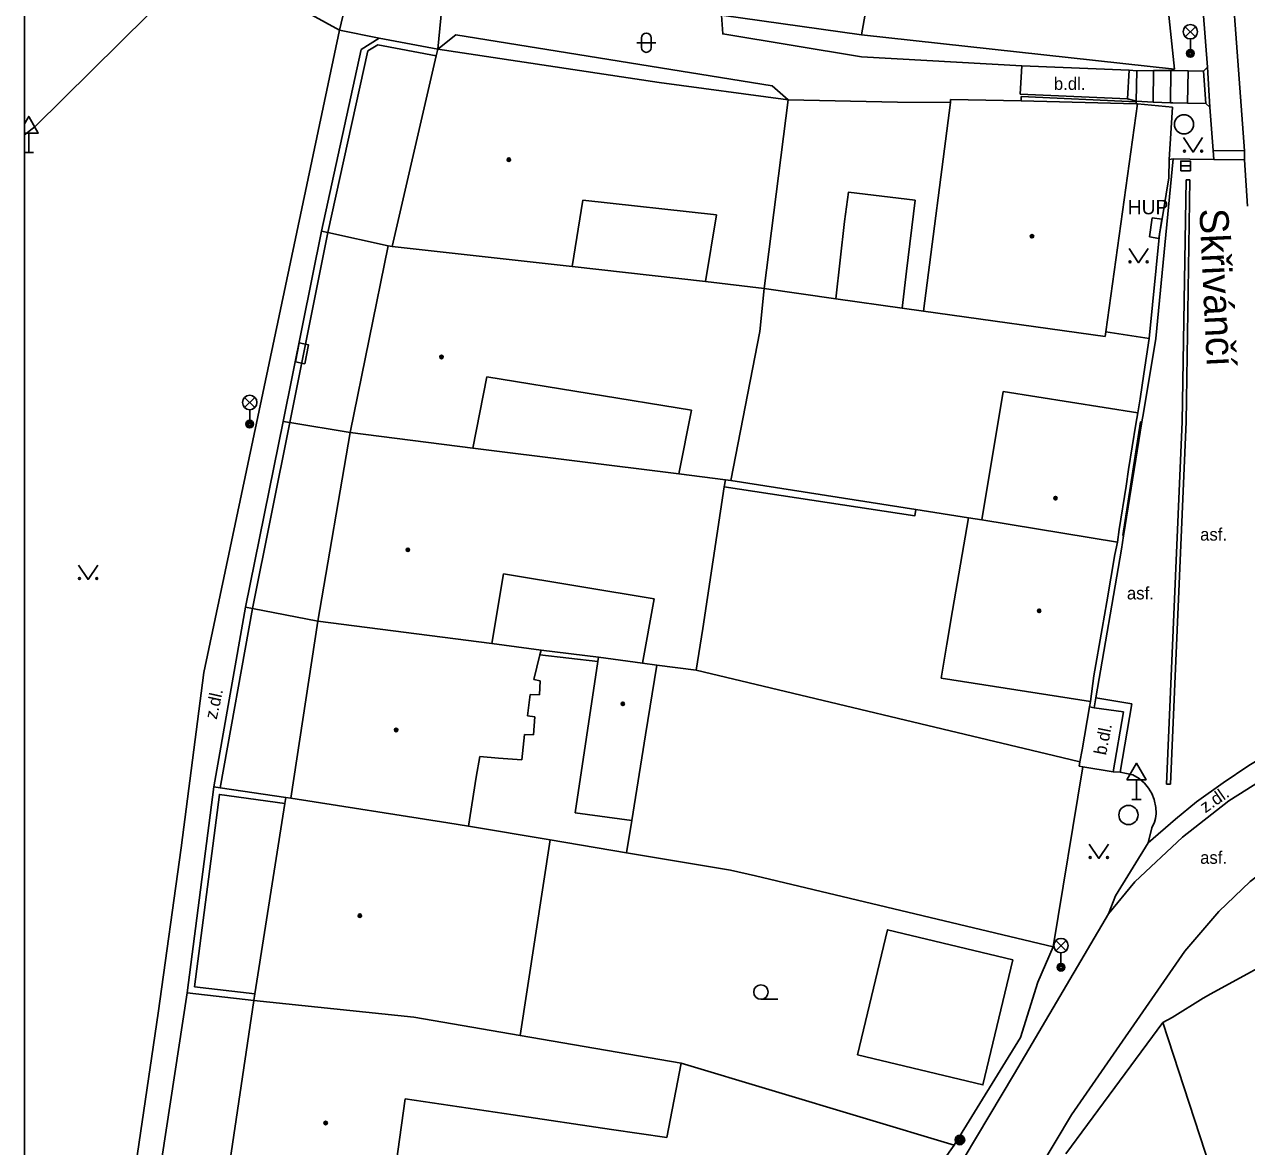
# Model space of a CAD drawing. Extents: x -596024 to -594475, y -1163820 to -1161957.
# Drawn here: x -596024.4 to -595960.8, y -1162976.4 to -1162918.1 of the extents above; entities that cross this region are included whole.
import ezdxf

# ---------------------------------------------------------------- set-up
doc = ezdxf.new("R2010")
doc.units = 0
for name, color, linetype in [('Level 10', 7, 'Continuous'), ('Level 11', 7, 'Continuous'), ('Level 24', 7, 'Continuous'), ('Level 25', 7, 'Continuous'), ('Level 27', 7, 'Continuous'), ('Level 33', 7, 'Continuous'), ('Level 34', 7, 'Continuous'), ('Level 36', 7, 'Continuous'), ('Level 39', 7, 'Continuous'), ('Level 40', 7, 'Continuous'), ('Level 41', 7, 'Continuous'), ('Level 49', 7, 'Continuous'), ('Level 5', 7, 'Continuous'), ('Level 6', 7, 'Continuous'), ('Level 7', 7, 'Continuous'), ('Level 8', 7, 'Continuous'), ('Vrstva 34', 7, 'Continuous'), ('Vrstva 63', 7, 'Continuous')]:
    doc.layers.add(name, color=color, linetype=linetype)

msp = doc.modelspace()

# ---------------------------------------------------------------- linework, layer by layer
at = {"layer": 'Level 10'}
for points in [[(-596008.02, -1162918.38), (-596014.96, -1162914.57), (-596017.99, -1162917.58), (-596023.86, -1162923.39), (-596024.42, -1162923.83)], [(-596002.92, -1162919.37), (-596002.51, -1162915.22)], [(-596008.02, -1162918.38), (-596005.97, -1162918.8)], [(-596002.92, -1162919.37), (-596005.97, -1162918.8)], [(-595965.56, -1162934.41), (-595964.66, -1162925.08)], [(-595964.66, -1162925.08), (-595963.78, -1162925.09), (-595962.54, -1162925.11)], [(-595962.54, -1162925.11), (-595960.95, -1162925.13)], [(-595960.95, -1162925.13), (-595960.78, -1162927.54)], [(-595966.2, -1162938.29), (-595965.56, -1162934.41)], [(-595966.28, -1162938.76), (-595966.2, -1162938.29)], [(-595967.23, -1162944.68), (-595966.28, -1162938.76)], [(-595967.34, -1162945.38), (-595967.23, -1162944.68)], [(-595967.24, -1162944.67), (-595967.23, -1162944.68)], [(-595968.67, -1162953.1), (-595967.34, -1162945.38)], [(-595966.8, -1162953.42), (-595968.67, -1162953.1)], [(-595967.41, -1162956.98), (-595966.8, -1162953.42)], [(-595966.75, -1162957.12), (-595967.41, -1162956.98)], [(-595965.94, -1162957.81), (-595966.15, -1162957.54), (-595966.43, -1162957.3), (-595966.75, -1162957.12)], [(-595965.55, -1162958.81), (-595965.64, -1162958.39), (-595965.77, -1162958.08), (-595965.94, -1162957.81)], [(-595965.57, -1162959.39), (-595965.53, -1162959.14), (-595965.53, -1162959.11), (-595965.55, -1162958.81)], [(-595964.04, -1162966.29), (-595962.28, -1162964.22), (-595960.64, -1162962.66), (-595958.79, -1162961.24), (-595956.77, -1162959.98), (-595954.92, -1162959.07), (-595954.09, -1162958.76), (-595953.03, -1162958.36)], [(-595965.77, -1162959.86), (-595965.62, -1162959.57), (-595965.57, -1162959.39)], [(-595965.96, -1162960.65), (-595965.77, -1162959.86)], [(-595967.66, -1162963.41), (-595965.96, -1162960.65)], [(-595968.01, -1162964.34), (-595967.66, -1162963.41)], [(-595968.01, -1162964.34), (-595972.91, -1162972.65)], [(-595964.04, -1162966.29), (-595969.95, -1162974.8), (-595974.2, -1162981.91), (-595978.59, -1162989.27), (-595980.28, -1162994.05)], [(-595972.91, -1162972.65), (-595977.51, -1162980.35), (-595978.95, -1162982.76)]]:
    msp.add_lwpolyline(points, dxfattribs=at)
at = {"layer": 'Level 11'}
for points in [[(-595962.87, -1162920.31), (-595963.21, -1162915.84), (-595964.35, -1162898.87)], [(-595962.86, -1162898.81), (-595961.97, -1162910.84), (-595960.95, -1162924.66)], [(-596007.02, -1162914.13), (-596008.02, -1162918.38)], [(-595988.15, -1162917.6), (-595988.09, -1162918.58), (-595980.87, -1162919.77), (-595972.53, -1162920.24)], [(-596008.02, -1162918.38), (-596015.08, -1162951.79), (-596016.26, -1162960.91), (-596017.47, -1162969.51)], [(-596002.92, -1162919.37), (-596001.98, -1162918.62), (-595985.51, -1162921.28), (-595984.69, -1162922.01)], [(-596006.9, -1162919.39), (-596008.97, -1162928.84)], [(-596008.63, -1162928.91), (-596006.56, -1162919.46), (-596006.03, -1162919.15)], [(-596006.9, -1162919.39), (-596005.97, -1162918.8)], [(-596006.03, -1162919.15), (-596003, -1162919.71)], [(-595966.95, -1162920.47), (-595972.53, -1162920.24), (-595972.61, -1162921.71), (-595967.03, -1162921.96)], [(-595966.95, -1162920.47), (-595967.03, -1162921.96)], [(-595963.07, -1162920.51), (-595963.87, -1162920.5), (-595964.58, -1162920.48), (-595964.77, -1162920.48), (-595965.67, -1162920.48), (-595966.54, -1162920.49), (-595966.95, -1162920.47)], [(-595966.54, -1162920.49), (-595966.57, -1162922.08)], [(-595965.67, -1162920.48), (-595965.69, -1162922.12)], [(-595964.77, -1162920.48), (-595964.8, -1162922.16)], [(-595963.87, -1162920.5), (-595963.9, -1162922.18)], [(-595962.87, -1162920.31), (-595963.07, -1162920.51)], [(-595963.07, -1162920.51), (-595962.95, -1162922.19)], [(-595962.87, -1162920.31), (-595962.75, -1162922.39)], [(-595972.57, -1162922.06), (-595972.56, -1162921.84), (-595966.57, -1162922.11), (-595966.57, -1162922.21)], [(-595967.03, -1162921.96), (-595966.57, -1162922.08), (-595965.69, -1162922.12), (-595964.8, -1162922.16), (-595964.67, -1162922.16), (-595963.9, -1162922.18), (-595962.95, -1162922.19)], [(-595962.95, -1162922.19), (-595962.75, -1162922.39)], [(-595962.57, -1162924.64), (-595962.75, -1162922.39)], [(-595964.66, -1162925.08), (-595964.87, -1162925.1)], [(-595962.54, -1162925.11), (-595962.57, -1162924.64)], [(-595962.57, -1162924.64), (-595960.95, -1162924.66)], [(-595960.95, -1162924.66), (-595960.95, -1162925.13)], [(-595965, -1162957.59), (-595964.18, -1162938.75), (-595963.98, -1162926.17)], [(-595963.98, -1162926.17), (-595963.78, -1162926.17)], [(-595963.78, -1162926.17), (-595963.98, -1162938.76)], [(-595982.2, -1162932.35), (-595981.75, -1162928.33), (-595981.54, -1162926.8), (-595978.08, -1162927.22)], [(-595978.08, -1162927.22), (-595978.53, -1162930.91)], [(-596008.97, -1162928.84), (-596010.96, -1162938.73)], [(-596010.62, -1162938.79), (-596008.63, -1162928.91)], [(-596008.97, -1162928.84), (-596008.63, -1162928.91)], [(-596008.63, -1162928.91), (-596005.49, -1162929.6)], [(-595978.53, -1162930.91), (-595978.76, -1162932.84)], [(-595982.2, -1162932.35), (-595985.93, -1162931.81)], [(-595978.76, -1162932.84), (-595982.2, -1162932.35)], [(-595977.64, -1162933), (-595978.76, -1162932.84)], [(-596010.96, -1162938.73), (-596012.91, -1162948.39)], [(-596012.56, -1162948.46), (-596010.62, -1162938.79)], [(-596010.96, -1162938.73), (-596010.62, -1162938.79)], [(-596010.62, -1162938.79), (-596007.48, -1162939.31)], [(-595966.35, -1162938.75), (-595967.28, -1162944.67)], [(-595966.28, -1162938.76), (-595966.35, -1162938.75)], [(-595963.98, -1162938.76), (-595964.8, -1162957.6)], [(-595988.01, -1162942.13), (-595978.09, -1162943.64), (-595978.05, -1162943.31)], [(-595987.66, -1162941.8), (-595978.05, -1162943.31)], [(-595978.05, -1162943.31), (-595975.31, -1162943.74)], [(-595967.28, -1162944.67), (-595967.23, -1162944.68)], [(-596012.91, -1162948.39), (-596014.57, -1162957.73)], [(-596014.23, -1162957.78), (-596012.56, -1162948.46)], [(-596012.91, -1162948.39), (-596012.56, -1162948.46)], [(-596012.56, -1162948.46), (-596009.16, -1162949.12)], [(-595997.6, -1162950.87), (-595994.59, -1162951.22)], [(-595997.54, -1162950.62), (-595994.56, -1162951)], [(-595995.77, -1162959.08), (-595994.59, -1162951.22), (-595994.56, -1162951)], [(-595989.47, -1162951.66), (-595970.45, -1162956.21), (-595969.51, -1162956.43)], [(-595968.67, -1162953.1), (-595968.76, -1162953.62)], [(-595968.76, -1162953.62), (-595969.01, -1162953.57)], [(-595967.24, -1162953.84), (-595968.76, -1162953.62)], [(-595967.77, -1162956.95), (-595967.24, -1162953.84)], [(-595968.01, -1162964.34), (-595966.64, -1162962.67), (-595964.17, -1162960.36), (-595961.76, -1162958.47), (-595958.76, -1162956.57), (-595955.44, -1162954.96)], [(-595958.13, -1162955.15), (-595959.5, -1162955.89), (-595960.72, -1162956.62), (-595962.06, -1162957.52)], [(-595967.77, -1162956.95), (-595969.35, -1162956.69)], [(-595967.41, -1162956.98), (-595967.77, -1162956.95)], [(-595962.06, -1162957.52), (-595963.44, -1162958.52), (-595964.54, -1162959.41), (-595965.96, -1162960.65)], [(-596014.57, -1162957.73), (-596015.95, -1162968.45)], [(-596015.57, -1162968.14), (-596014.28, -1162958.13), (-596010.87, -1162958.61)], [(-596014.57, -1162957.73), (-596014.23, -1162957.78)], [(-596014.23, -1162957.78), (-596010.82, -1162958.29)], [(-595964.8, -1162957.6), (-595965, -1162957.59)], [(-595995.77, -1162959.08), (-595992.82, -1162959.49)], [(-595992.82, -1162959.49), (-595993.09, -1162961.17)], [(-595997.07, -1162960.5), (-595993.09, -1162961.17)], [(-595993.09, -1162961.17), (-595987.69, -1162962.07)], [(-595987.69, -1162962.07), (-595986.38, -1162962.37)], [(-595986.38, -1162962.37), (-595970.89, -1162966.05)], [(-595972.995, -1162966.735), (-595974.554, -1162973.236), (-595981.069, -1162971.674), (-595979.51, -1162965.172), (-595972.995, -1162966.735)], [(-596015.57, -1162968.14), (-596012.44, -1162968.5)], [(-596015.95, -1162968.45), (-596019.64, -1162992.6), (-596016.16, -1162993.27)], [(-596015.95, -1162968.45), (-596012.49, -1162968.85)], [(-596017.47, -1162969.51), (-596020.8, -1162992.12), (-596021.12, -1162994.33)], [(-595990.26, -1162972.11), (-595976.05, -1162976.38)]]:
    msp.add_lwpolyline(points, dxfattribs=at)
at = {"layer": 'Level 24'}
for points in [[(-595965.89, -1162929.13), (-595965.74, -1162928.14)], [(-595965.74, -1162928.14), (-595965.25, -1162928.22)], [(-595965.25, -1162928.22), (-595965.4, -1162929.21)], [(-595965.4, -1162929.21), (-595965.89, -1162929.13)]]:
    msp.add_lwpolyline(points, dxfattribs=at)
msp.add_lwpolyline([(-596009.833, -1162935.729), (-596009.637, -1162934.748), (-596010.127, -1162934.651), (-596010.323, -1162935.632)], close=True, dxfattribs=at)
at = {"layer": 'Level 25'}
for radius in [0.25, 0.2, 0.15, 0.1, 0.05]:
    msp.add_circle((-595975.75, -1162976.1), radius, dxfattribs=at)
at = {"layer": 'Level 27'}
msp.add_line((-595964.26, -1162925.44), (-595963.76, -1162925.44), dxfattribs=at)
msp.add_lwpolyline([(-595964.26, -1162925.69), (-595963.76, -1162925.69), (-595963.76, -1162925.19), (-595964.26, -1162925.19)], close=True, dxfattribs=at)
for centre in [(-595964.09, -1162923.28), (-595966.98, -1162959.2)]:
    msp.add_circle(centre, 0.5, dxfattribs=at)
at = {"layer": 'Level 33'}
for p, q in [((-595964.025, -1162918.73), (-595963.495, -1162918.2)), ((-595964.025, -1162918.2), (-595963.495, -1162918.73)), ((-595963.76, -1162918.84), (-595963.76, -1162919.59)), ((-596012.965, -1162938.01), (-596012.435, -1162937.48)), ((-596012.965, -1162937.48), (-596012.435, -1162938.01)), ((-596012.7, -1162938.12), (-596012.7, -1162938.87)), ((-595970.755, -1162966.26), (-595970.225, -1162965.73)), ((-595970.755, -1162965.73), (-595970.225, -1162966.26)), ((-595970.49, -1162966.37), (-595970.49, -1162967.12))]:
    msp.add_line(p, q, dxfattribs=at)
for centre, radius in [((-595963.76, -1162918.465), 0.375), ((-595963.76, -1162919.59), 0.2), ((-595963.76, -1162919.59), 0.145), ((-595963.76, -1162919.59), 0.0876), ((-596012.7, -1162937.745), 0.375), ((-596012.7, -1162938.87), 0.2), ((-596012.7, -1162938.87), 0.145), ((-596012.7, -1162938.87), 0.0876), ((-595970.49, -1162965.995), 0.375), ((-595970.49, -1162967.12), 0.2), ((-595970.49, -1162967.12), 0.145), ((-595970.49, -1162967.12), 0.0876)]:
    msp.add_circle(centre, radius, dxfattribs=at)
at = {"layer": 'Level 34'}
for p, q in [((-596024.2, -1162923.732), (-596024.2, -1162924.75)), ((-596024.42, -1162924.75), (-596023.95, -1162924.75)), ((-595966.56, -1162957.372), (-595966.56, -1162958.39)), ((-595966.81, -1162958.39), (-595966.31, -1162958.39))]:
    msp.add_line(p, q, dxfattribs=at)
msp.add_lwpolyline([(-595967.06, -1162957.372), (-595966.06, -1162957.372), (-595966.56, -1162956.506)], close=True, dxfattribs=at)
at = {"layer": 'Level 36'}
for p, q in [((-595992.566, -1162919.036), (-595991.566, -1162919.036)), ((-595992.316, -1162918.786), (-595992.316, -1162919.286)), ((-595991.816, -1162918.786), (-595991.816, -1162919.286)), ((-595986.1, -1162968.785), (-595985.225, -1162968.785))]:
    msp.add_line(p, q, dxfattribs=at)
for points in [[(-595964.12, -1162923.97), (-595963.62, -1162924.72), (-595963.12, -1162923.97)], [(-595966.95, -1162929.73), (-595966.45, -1162930.48), (-595965.95, -1162929.73)], [(-596021.61, -1162946.2), (-596021.11, -1162946.95), (-596020.61, -1162946.2)], [(-595969.02, -1162960.71), (-595968.52, -1162961.46), (-595968.02, -1162960.71)]]:
    msp.add_lwpolyline(points, dxfattribs=at)
for centre, radius in [((-595964.07, -1162924.67), 0.05), ((-595963.171, -1162924.67), 0.05), ((-595966.9, -1162930.43), 0.05), ((-595966.001, -1162930.43), 0.05), ((-596021.56, -1162946.9), 0.05), ((-596020.661, -1162946.9), 0.05), ((-595968.97, -1162961.41), 0.05), ((-595968.071, -1162961.41), 0.05), ((-595986.1, -1162968.41), 0.375)]:
    msp.add_circle(centre, radius, dxfattribs=at)
for centre, start, end in [((-595992.066, -1162918.786), 0, 180), ((-595992.066, -1162919.286), 180, 0)]:
    msp.add_arc(centre, 0.25, start, end, dxfattribs=at)
at = {"layer": 'Level 39'}
for centre, radius in [((-595999.22, -1162925.12), 0.09), ((-595999.22, -1162925.12), 0.0398), ((-595972, -1162929.1), 0.09), ((-595972, -1162929.1), 0.0398), ((-596002.72, -1162935.38), 0.09), ((-596002.72, -1162935.38), 0.0398), ((-595970.78, -1162942.72), 0.09), ((-595970.78, -1162942.72), 0.0398), ((-596004.47, -1162945.41), 0.09), ((-596004.47, -1162945.41), 0.0398), ((-595971.63, -1162948.58), 0.09), ((-595971.63, -1162948.58), 0.0398), ((-595993.29, -1162953.42), 0.09), ((-595993.29, -1162953.42), 0.0398), ((-596005.08, -1162954.78), 0.09), ((-596005.08, -1162954.78), 0.0398), ((-596006.97, -1162964.44), 0.09), ((-596006.97, -1162964.44), 0.0398), ((-596008.75, -1162975.22), 0.09), ((-596008.75, -1162975.22), 0.0398)]:
    msp.add_circle(centre, radius, dxfattribs=at)
at = {"layer": 'Level 5'}
for points in [[(-595979.75, -1162912.27), (-595980.87, -1162918.63)], [(-595980.87, -1162918.63), (-595988.15, -1162917.6)], [(-596003, -1162919.71), (-596002.92, -1162919.37)], [(-596002.92, -1162919.37), (-595991.39, -1162921.11), (-595984.69, -1162922.01)], [(-596005.29, -1162929.64), (-596003, -1162919.71)], [(-595984.69, -1162922.01), (-595985.93, -1162931.81)], [(-595977.64, -1162933), (-595976.24, -1162922.15)], [(-595976.24, -1162922.15), (-595976.23, -1162921.98)], [(-595976.23, -1162921.98), (-595972.57, -1162922.06)], [(-595972.57, -1162922.06), (-595966.57, -1162922.21)], [(-595966.51, -1162922.21), (-595968.15, -1162934.08)], [(-595966.57, -1162922.21), (-595966.51, -1162922.21)], [(-595995.36, -1162927.22), (-595995.92, -1162930.68)], [(-595988.42, -1162927.99), (-595995.36, -1162927.22)], [(-595988.99, -1162931.46), (-595988.42, -1162927.99)], [(-596007.48, -1162939.31), (-596005.49, -1162929.6)], [(-596005.49, -1162929.6), (-596005.29, -1162929.64)], [(-595995.92, -1162930.68), (-596005.29, -1162929.64)], [(-595995.92, -1162930.68), (-595988.99, -1162931.46)], [(-595988.99, -1162931.46), (-595985.93, -1162931.81)], [(-595985.93, -1162931.81), (-595986.15, -1162934.05)], [(-595968.2, -1162934.32), (-595977.64, -1162933)], [(-595986.15, -1162934.05), (-595987.66, -1162941.8)], [(-595968.15, -1162934.08), (-595968.2, -1162934.32)], [(-596000.36, -1162936.41), (-596001.09, -1162940.12)], [(-595989.72, -1162938.15), (-596000.36, -1162936.41)], [(-595973.49, -1162937.17), (-595974.61, -1162943.85)], [(-595973.49, -1162937.17), (-595966.49, -1162938.28)], [(-595990.37, -1162941.46), (-595989.72, -1162938.15)], [(-595966.49, -1162938.28), (-595966.59, -1162938.87)], [(-595966.59, -1162938.87), (-595966.97, -1162941.24)], [(-596009.16, -1162949.12), (-596007.48, -1162939.31)], [(-596001.09, -1162940.12), (-596007.48, -1162939.31)], [(-596001.09, -1162940.12), (-595990.37, -1162941.46)], [(-595990.37, -1162941.46), (-595987.95, -1162941.77)], [(-595966.97, -1162941.24), (-595967.1, -1162942.1)], [(-595988.01, -1162942.13), (-595988.59, -1162945.93)], [(-595987.95, -1162941.77), (-595988.01, -1162942.13)], [(-595987.66, -1162941.8), (-595987.95, -1162941.77)], [(-595967.1, -1162942.1), (-595967.47, -1162944.36)], [(-595975.31, -1162943.74), (-595976.13, -1162948.56)], [(-595974.61, -1162943.85), (-595975.31, -1162943.74)], [(-595974.61, -1162943.85), (-595967.55, -1162945.01)], [(-595967.47, -1162944.36), (-595967.55, -1162945.01)], [(-595967.55, -1162945.01), (-595967.68, -1162945.65)], [(-595988.59, -1162945.93), (-595988.89, -1162947.89)], [(-595967.68, -1162945.65), (-595968.11, -1162948.12)], [(-596000.11, -1162950.29), (-595999.49, -1162946.66)], [(-595999.49, -1162946.66), (-595991.65, -1162947.96)], [(-595991.65, -1162947.96), (-595992.27, -1162951.3)], [(-595988.89, -1162947.89), (-595989.13, -1162949.5)], [(-595976.13, -1162948.56), (-595976.43, -1162950.32)], [(-595968.11, -1162948.12), (-595968.35, -1162949.5)], [(-596010.56, -1162958.33), (-596009.16, -1162949.12)], [(-596000.11, -1162950.29), (-596009.16, -1162949.12)], [(-595989.13, -1162949.5), (-595989.47, -1162951.66)], [(-595968.35, -1162949.5), (-595968.78, -1162951.96)], [(-596000.11, -1162950.29), (-595997.54, -1162950.62)], [(-595976.43, -1162950.32), (-595976.73, -1162952.09)], [(-595997.6, -1162950.87), (-595997.91, -1162952.16)], [(-595997.54, -1162950.62), (-595997.6, -1162950.87)], [(-595994.56, -1162951), (-595992.27, -1162951.3)], [(-595992.27, -1162951.3), (-595991.52, -1162951.4)], [(-595992.11, -1162955.04), (-595991.52, -1162951.4)], [(-595991.52, -1162951.4), (-595989.47, -1162951.66)], [(-595997.91, -1162952.16), (-595997.58, -1162952.23)], [(-595997.58, -1162952.23), (-595997.63, -1162952.95)], [(-595968.96, -1162953.3), (-595976.73, -1162952.09)], [(-595968.78, -1162951.96), (-595968.96, -1162953.3)], [(-595998.1, -1162952.93), (-595998.24, -1162954.05)], [(-595997.63, -1162952.95), (-595998.1, -1162952.93)], [(-595998.24, -1162954.05), (-595997.86, -1162954.09)], [(-595997.86, -1162954.09), (-595997.93, -1162955.04)], [(-595998.41, -1162955.02), (-595998.55, -1162956.34)], [(-595997.93, -1162955.04), (-595998.41, -1162955.02)], [(-595992.11, -1162955.04), (-595992.82, -1162959.49)], [(-596000.73, -1162956.16), (-596000.91, -1162957.24)], [(-595999.75, -1162956.24), (-596000.73, -1162956.16)], [(-595998.55, -1162956.34), (-595999.75, -1162956.24)], [(-596000.91, -1162957.24), (-596001.31, -1162959.79)], [(-596012.44, -1162968.5), (-596010.87, -1162958.61)], [(-596010.87, -1162958.61), (-596010.82, -1162958.29)], [(-596010.82, -1162958.29), (-596010.56, -1162958.33)], [(-596002.4, -1162959.61), (-596010.56, -1162958.33)], [(-596001.31, -1162959.79), (-596002.4, -1162959.61)], [(-596001.31, -1162959.79), (-595997.07, -1162960.5)], [(-595997.07, -1162960.5), (-595998.63, -1162970.67)], [(-596012.49, -1162968.85), (-596013.93, -1162978.54)], [(-596012.49, -1162968.85), (-596012.44, -1162968.5)], [(-596004.16, -1162969.72), (-596012.49, -1162968.85)], [(-596004.16, -1162969.72), (-595998.63, -1162970.67)], [(-595998.63, -1162970.67), (-595990.26, -1162972.11)], [(-595990.26, -1162972.11), (-595991, -1162975.98)], [(-596004.61, -1162973.97), (-596005.37, -1162979.44)], [(-595999, -1162974.8), (-596004.61, -1162973.97)], [(-595993.87, -1162975.55), (-595999, -1162974.8)], [(-595991, -1162975.98), (-595993.87, -1162975.55)]]:
    msp.add_lwpolyline(points, dxfattribs=at)
at = {"layer": 'Level 6'}
for points in [[(-595966.37, -1162937.55), (-595966.18, -1162936.25)], [(-595966.97, -1162941.24), (-595966.59, -1162938.87)], [(-595967.47, -1162944.36), (-595967.1, -1162942.1)], [(-595968.11, -1162948.12), (-595967.68, -1162945.65)], [(-595968.78, -1162951.96), (-595968.35, -1162949.5)]]:
    msp.add_lwpolyline(points, dxfattribs=at)
at = {"layer": 'Level 7'}
for points in [[(-595965.61, -1162910.68), (-595964.58, -1162920.41)], [(-595964.58, -1162920.41), (-595980.87, -1162918.63)], [(-595984.69, -1162922.01), (-595978.99, -1162922.12), (-595976.24, -1162922.15)], [(-595966.51, -1162922.21), (-595964.69, -1162922.39), (-595964.87, -1162925.1)], [(-595964.88, -1162926.06), (-595965.28, -1162928.5)], [(-595965.28, -1162928.5), (-595965.36, -1162928.99)], [(-595965.36, -1162928.99), (-595965.9, -1162934.42)], [(-595968.15, -1162934.08), (-595965.9, -1162934.42)], [(-595965.9, -1162934.42), (-595966.18, -1162936.25)], [(-595966.37, -1162937.55), (-595966.49, -1162938.28)], [(-595968.96, -1162953.3), (-595969.01, -1162953.57)], [(-595969.39, -1162955.81), (-595969.51, -1162956.43)], [(-595969.35, -1162956.69), (-595970.89, -1162966.05)], [(-595969.51, -1162956.43), (-595969.55, -1162956.66)], [(-595969.55, -1162956.66), (-595969.35, -1162956.69)], [(-595963.09, -1162968.72), (-595962.69, -1162968.5), (-595958.38, -1162966.14), (-595953.26, -1162963.61), (-595952.39, -1162963.18)], [(-595970.89, -1162966.05), (-595971.7, -1162967.89), (-595972.6, -1162970.78), (-595976.05, -1162976.38)], [(-595970.24, -1162976.83), (-595969.11, -1162975.3), (-595965.19, -1162969.99)], [(-595965.19, -1162969.99), (-595964.7, -1162969.73)], [(-595961.89, -1162980.08), (-595965.19, -1162969.99)], [(-595976.05, -1162976.38), (-595978.47, -1162979.78), (-595983.21, -1162986.43)]]:
    msp.add_lwpolyline(points, dxfattribs=at)
at = {"layer": 'Level 8'}
for points in [[(-595964.88, -1162926.06), (-595964.87, -1162925.1)], [(-595969.39, -1162955.81), (-595969.01, -1162953.57)], [(-595963.09, -1162968.72), (-595964.7, -1162969.73)]]:
    msp.add_lwpolyline(points, dxfattribs=at)
at = {"layer": 'Vrstva 34'}
msp.add_lwpolyline([(-596024.42, -1162923.247), (-596024.42, -1162923.732), (-596023.7, -1162923.732), (-596024.2, -1162922.866)], close=True, dxfattribs=at)
at = {"layer": 'Vrstva 63'}
msp.add_lwpolyline([(-594475.47, -1163820.23), (-596024.42, -1163820.23), (-596024.42, -1161956.88), (-594475.47, -1161956.88)], close=True, dxfattribs=at)

# ---------------------------------------------------------------- texts
at = {"layer": 'Level 40'}
for s, p in [('b.dl.', (-595970.86, -1162921.49)), ('asf.', (-595963.25, -1162944.93)), ('asf.', (-595967.06, -1162947.99)), ('asf.', (-595963.25, -1162961.74))]:
    msp.add_text(s, height=0.65, dxfattribs=at).set_placement(p)
for s, rotation, p in [('z.dl.', 77.64, (-596014.42, -1162954.26)), ('b.dl.', 78.7, (-595968.15, -1162956.12)), ('z.dl.', 34.95, (-595962.98, -1162959.12))]:
    msp.add_text(s, height=0.65, rotation=rotation, dxfattribs=at).set_placement(p)
at = {"layer": 'Level 41'}
msp.add_text('HUP', height=0.75, dxfattribs=at).set_placement((-595967.02, -1162927.96))
at = {"layer": 'Level 49'}
msp.add_text('Skřivánčí', height=1.5, rotation=272.73, dxfattribs=at).set_placement((-595963.29, -1162927.68))

doc.saveas('drawing.dxf')
